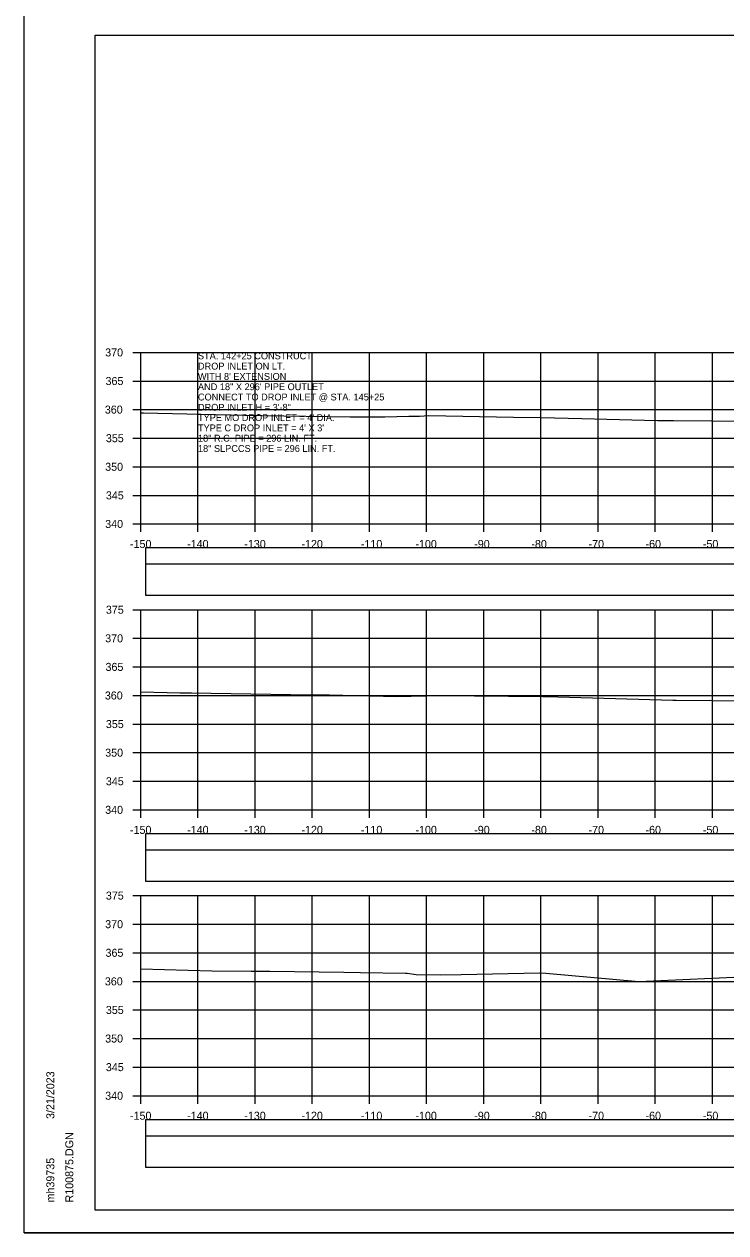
# Model space of a CAD drawing. Extents: x 1368122 to 1710785, y 373130 to 557566.
# Drawn here: x 1368518.5 to 1368641.2, y 379103.8 to 379315.2 of the extents above; entities that cross this region are included whole.
import ezdxf

# ---------------------------------------------------------------- set-up
doc = ezdxf.new("R2010")
doc.units = 0
for name, color, linetype in [('R_Alt Surface', 7, 'Continuous'), ('R_Axis', 7, 'Continuous'), ('R_Axis Annot', 7, 'Continuous'), ('R_Border', 7, 'Continuous'), ('R_Exist Surface', 7, 'Continuous'), ('R_Grid', 7, 'Continuous'), ('R_No Plot', 7, 'Continuous'), ('R_Water Annot', 7, 'Continuous')]:
    doc.layers.add(name, color=color, linetype=linetype)

msp = doc.modelspace()

# ---------------------------------------------------------------- linework, layer by layer
for points in [[(1368539.73, 379215.3), (1368838.03, 379215.3), (1368838.03, 379220.71), (1368539.73, 379220.71)], [(1368539.73, 379165.3), (1368838.03, 379165.3), (1368838.03, 379170.71), (1368539.73, 379170.71)], [(1368539.73, 379115.3), (1368838.03, 379115.3), (1368838.03, 379120.71), (1368539.73, 379120.71)]]:
    msp.add_lwpolyline(points, close=True)
at = {"layer": 'R_Alt Surface'}
for points in [[(1368539.73, 379220.77), (1368838.03, 379220.77), (1368838.03, 379223.58), (1368539.73, 379223.58)], [(1368539.73, 379170.77), (1368838.03, 379170.77), (1368838.03, 379173.58), (1368539.73, 379173.58)], [(1368539.73, 379120.77), (1368838.03, 379120.77), (1368838.03, 379123.58), (1368539.73, 379123.58)]]:
    msp.add_lwpolyline(points, close=True, dxfattribs=at)
at = {"layer": 'R_Axis'}
for p, q in [((1368537.48, 379257.77), (1368538.88, 379257.77)), ((1368538.88, 379227.77), (1368538.88, 379257.77)), ((1368537.48, 379252.77), (1368538.88, 379252.77)), ((1368537.48, 379247.77), (1368538.88, 379247.77)), ((1368537.48, 379242.77), (1368538.88, 379242.77)), ((1368537.48, 379237.77), (1368538.88, 379237.77)), ((1368537.48, 379232.77), (1368538.88, 379232.77)), ((1368537.48, 379227.77), (1368538.88, 379227.77)), ((1368538.88, 379227.77), (1368838.88, 379227.77)), ((1368538.88, 379226.37), (1368538.88, 379227.77)), ((1368548.88, 379226.37), (1368548.88, 379227.77)), ((1368558.88, 379226.37), (1368558.88, 379227.77)), ((1368568.88, 379226.37), (1368568.88, 379227.77)), ((1368578.88, 379226.37), (1368578.88, 379227.77)), ((1368588.88, 379226.37), (1368588.88, 379227.77)), ((1368598.88, 379226.37), (1368598.88, 379227.77)), ((1368608.88, 379226.37), (1368608.88, 379227.77)), ((1368618.88, 379226.37), (1368618.88, 379227.77)), ((1368628.88, 379226.37), (1368628.88, 379227.77)), ((1368638.88, 379226.37), (1368638.88, 379227.77)), ((1368537.48, 379212.77), (1368538.88, 379212.77)), ((1368538.88, 379177.77), (1368538.88, 379212.77)), ((1368537.48, 379207.77), (1368538.88, 379207.77)), ((1368537.48, 379202.77), (1368538.88, 379202.77)), ((1368537.48, 379197.77), (1368538.88, 379197.77)), ((1368537.48, 379192.77), (1368538.88, 379192.77)), ((1368537.48, 379187.77), (1368538.88, 379187.77)), ((1368537.48, 379182.77), (1368538.88, 379182.77)), ((1368537.48, 379177.77), (1368538.88, 379177.77)), ((1368538.88, 379177.77), (1368838.88, 379177.77)), ((1368538.88, 379176.37), (1368538.88, 379177.77)), ((1368548.88, 379176.37), (1368548.88, 379177.77)), ((1368558.88, 379176.37), (1368558.88, 379177.77)), ((1368568.88, 379176.37), (1368568.88, 379177.77)), ((1368578.88, 379176.37), (1368578.88, 379177.77)), ((1368588.88, 379176.37), (1368588.88, 379177.77)), ((1368598.88, 379176.37), (1368598.88, 379177.77)), ((1368608.88, 379176.37), (1368608.88, 379177.77)), ((1368618.88, 379176.37), (1368618.88, 379177.77)), ((1368628.88, 379176.37), (1368628.88, 379177.77)), ((1368638.88, 379176.37), (1368638.88, 379177.77)), ((1368537.48, 379162.77), (1368538.88, 379162.77)), ((1368538.88, 379127.77), (1368538.88, 379162.77)), ((1368537.48, 379157.77), (1368538.88, 379157.77)), ((1368537.48, 379152.77), (1368538.88, 379152.77)), ((1368537.48, 379147.77), (1368538.88, 379147.77)), ((1368537.48, 379142.77), (1368538.88, 379142.77)), ((1368537.48, 379137.77), (1368538.88, 379137.77)), ((1368537.48, 379132.77), (1368538.88, 379132.77)), ((1368537.48, 379127.77), (1368538.88, 379127.77)), ((1368538.88, 379127.77), (1368838.88, 379127.77)), ((1368538.88, 379126.37), (1368538.88, 379127.77)), ((1368548.88, 379126.37), (1368548.88, 379127.77)), ((1368558.88, 379126.37), (1368558.88, 379127.77)), ((1368568.88, 379126.37), (1368568.88, 379127.77)), ((1368578.88, 379126.37), (1368578.88, 379127.77)), ((1368588.88, 379126.37), (1368588.88, 379127.77)), ((1368598.88, 379126.37), (1368598.88, 379127.77)), ((1368608.88, 379126.37), (1368608.88, 379127.77)), ((1368618.88, 379126.37), (1368618.88, 379127.77)), ((1368628.88, 379126.37), (1368628.88, 379127.77)), ((1368638.88, 379126.37), (1368638.88, 379127.77))]:
    msp.add_line(p, q, dxfattribs=at)
at = {"layer": 'R_Border'}
for p, q in [((1368530.88, 379313.23), (1368847.06, 379313.23)), ((1368530.88, 379107.77), (1368530.88, 379313.23)), ((1368530.88, 379107.77), (1368530.88, 379107.77)), ((1368847.06, 379107.77), (1368530.88, 379107.77))]:
    msp.add_line(p, q, dxfattribs=at)
at = {"layer": 'R_Exist Surface'}
for points in [[(1368538.88, 379247.19), (1368539.36, 379247.18), (1368557.03, 379246.78), (1368560.06, 379246.73), (1368575.49, 379246.49), (1368581.59, 379246.49), (1368585.77, 379246.63), (1368587.64, 379246.63), (1368589.27, 379246.74), (1368604.11, 379246.45), (1368608.88, 379246.37), (1368616.07, 379246.2), (1368626.99, 379245.93), (1368629.27, 379245.88), (1368632.06, 379245.87), (1368645.4, 379245.77)], [(1368538.88, 379198.39), (1368545.76, 379198.26), (1368547.77, 379198.22), (1368565.05, 379197.92), (1368566.71, 379197.9), (1368571.91, 379197.9), (1368583.7, 379197.61), (1368591.25, 379197.75), (1368609.21, 379197.59), (1368609.88, 379197.58), (1368631.94, 379196.97), (1368632.24, 379196.96), (1368632.54, 379196.96), (1368651.23, 379196.79)], [(1368538.88, 379149.95), (1368551.32, 379149.6), (1368558.17, 379149.57), (1368561.48, 379149.53), (1368574.43, 379149.36), (1368577.32, 379149.31), (1368585.2, 379149.18), (1368585.48, 379149.18), (1368587.03, 379148.99), (1368591.38, 379148.94), (1368594.91, 379149), (1368608.61, 379149.29), (1368609.74, 379149.18), (1368626, 379147.72), (1368646.51, 379148.66)]]:
    msp.add_lwpolyline(points, dxfattribs=at)
at = {"layer": 'R_Grid'}
for p, q in [((1368538.88, 379257.77), (1368838.88, 379257.77)), ((1368538.88, 379227.77), (1368538.88, 379257.77)), ((1368548.88, 379227.77), (1368548.88, 379257.77)), ((1368558.88, 379227.77), (1368558.88, 379257.77)), ((1368568.88, 379227.77), (1368568.88, 379257.77)), ((1368578.88, 379227.77), (1368578.88, 379257.77)), ((1368588.88, 379227.77), (1368588.88, 379257.77)), ((1368598.88, 379227.77), (1368598.88, 379257.77)), ((1368608.88, 379227.77), (1368608.88, 379257.77)), ((1368618.88, 379227.77), (1368618.88, 379257.77)), ((1368628.88, 379227.77), (1368628.88, 379257.77)), ((1368638.88, 379227.77), (1368638.88, 379257.77)), ((1368538.88, 379252.77), (1368838.88, 379252.77)), ((1368538.88, 379247.77), (1368838.88, 379247.77)), ((1368538.88, 379242.77), (1368838.88, 379242.77)), ((1368538.88, 379237.77), (1368838.88, 379237.77)), ((1368538.88, 379232.77), (1368838.88, 379232.77)), ((1368538.88, 379227.77), (1368838.88, 379227.77)), ((1368538.88, 379212.77), (1368838.88, 379212.77)), ((1368538.88, 379177.77), (1368538.88, 379212.77)), ((1368548.88, 379177.77), (1368548.88, 379212.77)), ((1368558.88, 379177.77), (1368558.88, 379212.77)), ((1368568.88, 379177.77), (1368568.88, 379212.77)), ((1368578.88, 379177.77), (1368578.88, 379212.77)), ((1368588.88, 379177.77), (1368588.88, 379212.77)), ((1368598.88, 379177.77), (1368598.88, 379212.77)), ((1368608.88, 379177.77), (1368608.88, 379212.77)), ((1368618.88, 379177.77), (1368618.88, 379212.77)), ((1368628.88, 379177.77), (1368628.88, 379212.77)), ((1368638.88, 379177.77), (1368638.88, 379212.77)), ((1368538.88, 379207.77), (1368838.88, 379207.77)), ((1368538.88, 379202.77), (1368838.88, 379202.77)), ((1368538.88, 379197.77), (1368838.88, 379197.77)), ((1368538.88, 379192.77), (1368838.88, 379192.77)), ((1368538.88, 379187.77), (1368838.88, 379187.77)), ((1368538.88, 379182.77), (1368838.88, 379182.77)), ((1368538.88, 379177.77), (1368838.88, 379177.77)), ((1368538.88, 379162.77), (1368838.88, 379162.77)), ((1368538.88, 379127.77), (1368538.88, 379162.77)), ((1368548.88, 379127.77), (1368548.88, 379162.77)), ((1368558.88, 379127.77), (1368558.88, 379162.77)), ((1368568.88, 379127.77), (1368568.88, 379162.77)), ((1368578.88, 379127.77), (1368578.88, 379162.77)), ((1368588.88, 379127.77), (1368588.88, 379162.77)), ((1368598.88, 379127.77), (1368598.88, 379162.77)), ((1368608.88, 379127.77), (1368608.88, 379162.77)), ((1368618.88, 379127.77), (1368618.88, 379162.77)), ((1368628.88, 379127.77), (1368628.88, 379162.77)), ((1368638.88, 379127.77), (1368638.88, 379162.77)), ((1368538.88, 379157.77), (1368838.88, 379157.77)), ((1368538.88, 379152.77), (1368838.88, 379152.77)), ((1368538.88, 379147.77), (1368838.88, 379147.77)), ((1368538.88, 379142.77), (1368838.88, 379142.77)), ((1368538.88, 379137.77), (1368838.88, 379137.77)), ((1368538.88, 379132.77), (1368838.88, 379132.77)), ((1368538.88, 379127.77), (1368838.88, 379127.77))]:
    msp.add_line(p, q, dxfattribs=at)
at = {"layer": 'R_No Plot'}
msp.add_line((1368518.48, 379103.79), (1368851.81, 379103.79), dxfattribs=at)
for points in [[(1368518.47, 379317.13), (1368851.81, 379317.13), (1368851.81, 379103.79), (1368518.47, 379103.79)], [(1368764.8, 379313.23), (1368784.42, 379313.23), (1368784.42, 379303.35), (1368800.53, 379303.35), (1368823.73, 379303.35), (1368823.85, 379275.2), (1368847.06, 379275.2), (1368847.06, 379107.77), (1368530.88, 379107.77), (1368530.88, 379313.23)]]:
    msp.add_lwpolyline(points, close=True, dxfattribs=at)

# ---------------------------------------------------------------- texts
at = {"layer": 'R_Axis Annot'}
for s, p in [('370', (1368532.65, 379257.07)), ('365', (1368532.71, 379252.07)), ('360', (1368532.59, 379247.07)), ('355', (1368532.77, 379242.07)), ('350', (1368532.65, 379237.07)), ('345', (1368532.77, 379232.07)), ('340', (1368532.65, 379227.07)), ('-150', (1368536.99, 379223.57)), ('-140', (1368546.99, 379223.57)), ('-130', (1368556.99, 379223.57)), ('-120', (1368566.99, 379223.57)), ('-110', (1368577.39, 379223.57)), ('-100', (1368586.93, 379223.57)), ('-90', (1368597.22, 379223.57)), ('-80', (1368607.22, 379223.57)), ('-70', (1368617.22, 379223.57)), ('-60', (1368627.19, 379223.57)), ('-50', (1368637.22, 379223.57)), ('375', (1368532.77, 379212.07)), ('370', (1368532.65, 379207.07)), ('365', (1368532.71, 379202.07)), ('360', (1368532.59, 379197.07)), ('355', (1368532.77, 379192.07)), ('350', (1368532.65, 379187.07)), ('345', (1368532.77, 379182.07)), ('340', (1368532.65, 379177.07)), ('-150', (1368536.99, 379173.57)), ('-140', (1368546.99, 379173.57)), ('-130', (1368556.99, 379173.57)), ('-120', (1368566.99, 379173.57)), ('-110', (1368577.39, 379173.57)), ('-100', (1368586.93, 379173.57)), ('-90', (1368597.22, 379173.57)), ('-80', (1368607.22, 379173.57)), ('-70', (1368617.22, 379173.57)), ('-60', (1368627.19, 379173.57)), ('-50', (1368637.22, 379173.57)), ('375', (1368532.77, 379162.07)), ('370', (1368532.65, 379157.07)), ('365', (1368532.71, 379152.07)), ('360', (1368532.59, 379147.07)), ('355', (1368532.77, 379142.07)), ('350', (1368532.65, 379137.07)), ('345', (1368532.77, 379132.07)), ('340', (1368532.65, 379127.07)), ('-150', (1368536.99, 379123.57)), ('-140', (1368546.99, 379123.57)), ('-130', (1368556.99, 379123.57)), ('-120', (1368566.99, 379123.57)), ('-110', (1368577.39, 379123.57)), ('-100', (1368586.93, 379123.57)), ('-90', (1368597.22, 379123.57)), ('-80', (1368607.22, 379123.57)), ('-70', (1368617.22, 379123.57)), ('-60', (1368627.19, 379123.57)), ('-50', (1368637.22, 379123.57))]:
    msp.add_text(s, height=1.4, dxfattribs=at).set_placement(p)
at = {"layer": 'R_Border'}
for s, p in [('3/21/2023', (1368523.75, 379123.7)), ('R100875.DGN', (1368527.07, 379109.1)), ('mh39735', (1368523.75, 379109.1))]:
    msp.add_text(s, height=1.4, rotation=90, dxfattribs=at).set_placement(p)
at = {"layer": 'R_Water Annot'}
for s, p in [('STA. 142+25 CONSTRUCT', (1368548.88, 379256.57)), ('DROP INLET ON LT.', (1368548.88, 379254.77)), ("WITH 8' EXTENSION", (1368548.88, 379252.97)), ('AND 18" X 296\' PIPE OUTLET', (1368548.88, 379251.17)), ('CONNECT TO DROP INLET @ STA. 145+25', (1368548.88, 379249.37)), ("TYPE MO DROP INLET = 4' DIA.", (1368548.88, 379245.77)), ('DROP INLET H = 3\'-8"', (1368548.88, 379247.57)), ("TYPE C DROP INLET = 4' X 3'", (1368548.88, 379243.97)), ('18" R.C. PIPE = 296 LIN. FT.', (1368548.88, 379242.17)), ('18" SLPCCS PIPE = 296 LIN. FT.', (1368548.88, 379240.37))]:
    msp.add_text(s, height=1.2, dxfattribs=at).set_placement(p)

doc.saveas('drawing.dxf')
